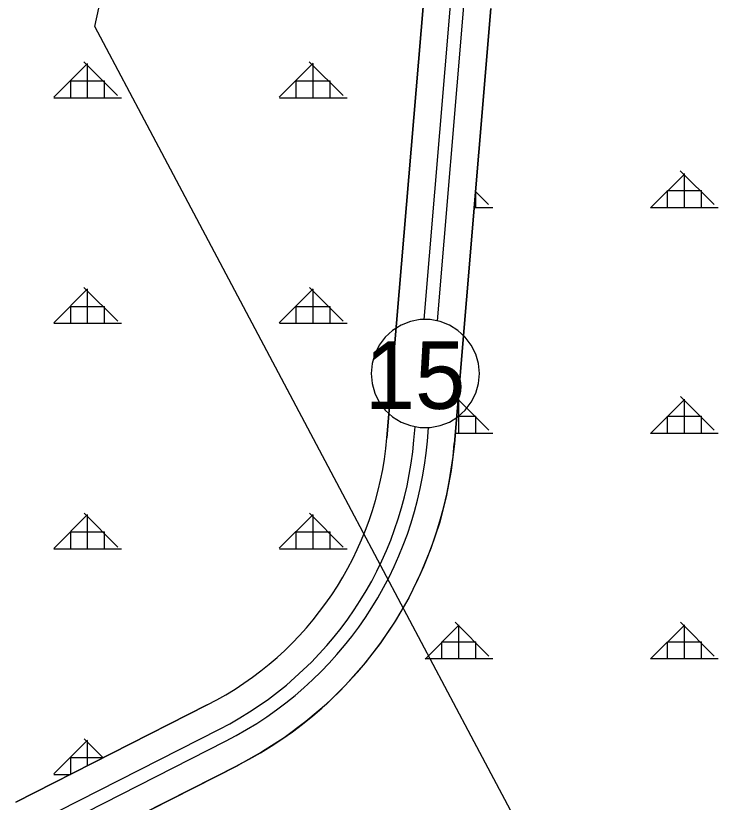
# Model space of a CAD drawing. Extents: x 410727 to 412947, y 4463506 to 4466382.
# Drawn here: x 411456.4 to 411612.1, y 4464491.3 to 4464665.6 of the extents above; entities that cross this region are included whole.
import ezdxf

# ---------------------------------------------------------------- set-up
doc = ezdxf.new("R2010")
doc.units = 0
for name, color, linetype in [('ADAKENARI', 7, 'Continuous'), ('KALDIRIM', 7, 'Continuous'), ('KD_DAIRE', 7, 'Continuous'), ('KD_YGEN', 7, 'Continuous'), ('KDS_PL', 7, 'Continuous'), ('PL_AYA_ORMAN', 7, 'Continuous'), ('TR_ORMAN', 7, 'Continuous')]:
    doc.layers.add(name, color=color, linetype=linetype)

msp = doc.modelspace()

# ---------------------------------------------------------------- linework, layer by layer
at = {"layer": 'ADAKENARI'}
for p, q in [((411546.76, 4464668.42), (411538.66, 4464572.02)), ((411553.61, 4464570.76), (411561.7, 4464667.17)), ((411498.82, 4464512.82), (411456.36, 4464491.26)), ((411463.15, 4464477.88), (411505.61, 4464499.44))]:
    msp.add_line(p, q, dxfattribs=at)
for radius in [73.27, 73.27, 88.27, 88.27]:
    msp.add_arc((411465.64, 4464578.15), radius, 296.9217, 355.1991, dxfattribs=at)
at = {"layer": 'KALDIRIM'}
for p, q in [((411546.89, 4464598.27), (411552.74, 4464667.92)), ((411549.87, 4464597.96), (411555.73, 4464667.67)), ((411544.64, 4464571.52), (411544.89, 4464574.49)), ((411547.63, 4464571.26), (411547.88, 4464574.29)), ((411459.08, 4464485.91), (411501.54, 4464507.47)), ((411460.44, 4464483.23), (411502.89, 4464504.79))]:
    msp.add_line(p, q, dxfattribs=at)
for radius in [79.27, 79.27, 82.27, 82.27]:
    msp.add_arc((411465.64, 4464578.15), radius, 296.9217, 355.1991, dxfattribs=at)
at = {"layer": 'KD_DAIRE'}
for p, q in [((411543.87, 4464597.81), (411541.81, 4464597.01)), ((411546.05, 4464598.22), (411543.87, 4464597.81)), ((411548.26, 4464598.22), (411546.05, 4464598.22)), ((411550.44, 4464597.81), (411548.26, 4464598.22)), ((411552.5, 4464597.01), (411550.44, 4464597.81)), ((411539.92, 4464595.85), (411538.29, 4464594.35)), ((411541.81, 4464597.01), (411539.92, 4464595.85)), ((411554.39, 4464595.85), (411552.5, 4464597.01)), ((411556.02, 4464594.35), (411554.39, 4464595.85)), ((411538.29, 4464594.35), (411536.95, 4464592.59)), ((411557.36, 4464592.59), (411556.02, 4464594.35)), ((411536.95, 4464592.59), (411535.97, 4464590.6)), ((411558.34, 4464590.6), (411557.36, 4464592.59)), ((411535.97, 4464590.6), (411535.36, 4464588.47)), ((411558.95, 4464588.47), (411558.34, 4464590.6)), ((411535.36, 4464588.47), (411535.15, 4464586.27)), ((411559.15, 4464586.27), (411558.95, 4464588.47)), ((411535.15, 4464586.27), (411535.36, 4464584.06)), ((411558.95, 4464584.06), (411559.15, 4464586.27)), ((411559.15, 4464586.27), (411559.15, 4464586.27)), ((411535.36, 4464584.06), (411535.97, 4464581.93)), ((411558.34, 4464581.93), (411558.95, 4464584.06)), ((411535.97, 4464581.93), (411536.95, 4464579.95)), ((411557.36, 4464579.95), (411558.34, 4464581.93)), ((411536.95, 4464579.95), (411538.29, 4464578.19)), ((411556.02, 4464578.19), (411557.36, 4464579.95)), ((411538.29, 4464578.19), (411539.92, 4464576.69)), ((411554.39, 4464576.69), (411556.02, 4464578.19)), ((411539.92, 4464576.69), (411541.81, 4464575.53)), ((411552.5, 4464575.53), (411554.39, 4464576.69)), ((411541.81, 4464575.53), (411543.87, 4464574.73)), ((411543.87, 4464574.73), (411546.05, 4464574.32)), ((411548.26, 4464574.32), (411550.44, 4464574.73)), ((411550.44, 4464574.73), (411552.5, 4464575.53)), ((411546.05, 4464574.32), (411548.26, 4464574.32))]:
    msp.add_line(p, q, dxfattribs=at)
at = {"layer": 'KDS_PL'}
for p, q in [((411473.88, 4464663.22), (411492.79, 4464750.55)), ((411559.28, 4464502.32), (411473.88, 4464663.22)), ((411606.03, 4464414.58), (411559.28, 4464502.32))]:
    msp.add_line(p, q, dxfattribs=at)
at = {"layer": 'PL_AYA_ORMAN'}
for points in [[(411561.7, 4464667.17), (411553.61, 4464570.76), (411552.9, 4464564.82), (411551.8, 4464558.94), (411550.3, 4464553.14), (411548.41, 4464547.47), (411546.14, 4464541.93), (411543.5, 4464536.56), (411540.51, 4464531.38), (411537.17, 4464526.41), (411533.49, 4464521.68), (411529.51, 4464517.22), (411525.24, 4464513.03), (411520.69, 4464509.14), (411515.89, 4464505.57), (411510.85, 4464502.33), (411505.61, 4464499.44), (411463.15, 4464477.88)], [(411538.66, 4464572.02), (411546.76, 4464668.42)], [(411456.36, 4464491.26), (411498.82, 4464512.82)]]:
    msp.add_lwpolyline(points, dxfattribs=at)
msp.add_arc((411465.64, 4464578.15), 73.27, 296.9217, 355.1991, dxfattribs=at)
at = {"layer": 'TR_ORMAN'}
for p, q in [((411464.8, 4464647.52), (411472.3, 4464655.02)), ((411464.8, 4464647.52), (411472.3, 4464655.02)), ((411478.94, 4464647.87), (411471.44, 4464655.37)), ((411472.31, 4464647.41), (411472.31, 4464654.91)), ((411514.8, 4464647.53), (411522.29, 4464655.03)), ((411528.93, 4464647.87), (411521.43, 4464655.37)), ((411522.31, 4464647.41), (411522.31, 4464654.91)), ((411468.56, 4464647.41), (411468.56, 4464651.16)), ((411468.56, 4464651.16), (411476.06, 4464651.16)), ((411476.06, 4464647.41), (411476.06, 4464651.16)), ((411518.56, 4464647.41), (411518.56, 4464651.16)), ((411518.56, 4464651.16), (411526.06, 4464651.16)), ((411526.06, 4464647.41), (411526.06, 4464651.16)), ((411464.81, 4464647.41), (411479.81, 4464647.41)), ((411514.81, 4464647.41), (411529.81, 4464647.41)), ((411597.12, 4464622.99), (411604.62, 4464630.49)), ((411597.12, 4464622.99), (411604.62, 4464630.49)), ((411597.12, 4464622.99), (411604.62, 4464630.49)), ((411597.12, 4464622.99), (411604.62, 4464630.49)), ((411611.19, 4464623.72), (411603.69, 4464631.22)), ((411611.19, 4464623.72), (411603.69, 4464631.22)), ((411611.19, 4464623.72), (411603.69, 4464631.22)), ((411611.19, 4464623.72), (411603.69, 4464631.22)), ((411604.62, 4464623.09), (411604.62, 4464630.59)), ((411604.62, 4464623.09), (411604.62, 4464630.59)), ((411604.62, 4464623.09), (411604.62, 4464630.59)), ((411604.62, 4464623.09), (411604.62, 4464630.59)), ((411561.2, 4464623.72), (411558.3, 4464626.62)), ((411561.2, 4464623.72), (411558.3, 4464626.62)), ((411561.2, 4464623.72), (411558.3, 4464626.62)), ((411561.2, 4464623.72), (411558.3, 4464626.62)), ((411558.32, 4464626.84), (411558.37, 4464626.84)), ((411558.32, 4464626.84), (411558.37, 4464626.84)), ((411558.32, 4464626.84), (411558.37, 4464626.84)), ((411558.32, 4464626.84), (411558.37, 4464626.84)), ((411558.37, 4464623.09), (411558.37, 4464626.84)), ((411558.37, 4464623.09), (411558.37, 4464626.84)), ((411558.37, 4464623.09), (411558.37, 4464626.84)), ((411558.37, 4464623.09), (411558.37, 4464626.84)), ((411600.87, 4464623.09), (411600.87, 4464626.84)), ((411600.87, 4464626.84), (411608.37, 4464626.84)), ((411600.87, 4464623.09), (411600.87, 4464626.84)), ((411600.87, 4464626.84), (411608.37, 4464626.84)), ((411600.87, 4464623.09), (411600.87, 4464626.84)), ((411600.87, 4464626.84), (411608.37, 4464626.84)), ((411600.87, 4464623.09), (411600.87, 4464626.84)), ((411600.87, 4464626.84), (411608.37, 4464626.84)), ((411608.37, 4464623.09), (411608.37, 4464626.84)), ((411608.37, 4464623.09), (411608.37, 4464626.84)), ((411608.37, 4464623.09), (411608.37, 4464626.84)), ((411608.37, 4464623.09), (411608.37, 4464626.84)), ((411558, 4464623.09), (411562.12, 4464623.09)), ((411558, 4464623.09), (411562.12, 4464623.09)), ((411558, 4464623.09), (411562.12, 4464623.09)), ((411558, 4464623.09), (411562.12, 4464623.09)), ((411597.12, 4464623.09), (411612.12, 4464623.09)), ((411597.12, 4464623.09), (411612.12, 4464623.09)), ((411597.12, 4464623.09), (411612.12, 4464623.09)), ((411597.12, 4464623.09), (411612.12, 4464623.09)), ((411464.8, 4464597.53), (411472.3, 4464605.03)), ((411478.97, 4464597.85), (411471.47, 4464605.34)), ((411472.31, 4464597.41), (411472.31, 4464604.91)), ((411514.8, 4464597.53), (411522.29, 4464605.03)), ((411514.8, 4464597.53), (411522.29, 4464605.03)), ((411528.96, 4464597.85), (411521.46, 4464605.34)), ((411522.31, 4464597.41), (411522.31, 4464604.91)), ((411468.56, 4464597.41), (411468.56, 4464601.16)), ((411468.56, 4464601.16), (411476.06, 4464601.16)), ((411468.56, 4464601.16), (411476.06, 4464601.16)), ((411476.06, 4464597.41), (411476.06, 4464601.16)), ((411518.56, 4464597.41), (411518.56, 4464601.16)), ((411518.56, 4464601.16), (411526.06, 4464601.16)), ((411518.56, 4464601.16), (411526.06, 4464601.16)), ((411526.06, 4464597.41), (411526.06, 4464601.16)), ((411464.81, 4464597.41), (411479.81, 4464597.41)), ((411514.81, 4464597.41), (411529.81, 4464597.41)), ((411554.41, 4464580.28), (411554.62, 4464580.49)), ((411554.41, 4464580.28), (411554.62, 4464580.49)), ((411554.41, 4464580.28), (411554.62, 4464580.49)), ((411554.41, 4464580.28), (411554.62, 4464580.49)), ((411561.23, 4464573.7), (411554.43, 4464580.5)), ((411561.23, 4464573.7), (411554.43, 4464580.5)), ((411561.23, 4464573.7), (411554.43, 4464580.5)), ((411561.23, 4464573.7), (411554.43, 4464580.5)), ((411554.62, 4464573.09), (411554.62, 4464580.59)), ((411554.62, 4464573.09), (411554.62, 4464580.59)), ((411554.62, 4464573.09), (411554.62, 4464580.59)), ((411554.62, 4464573.09), (411554.62, 4464580.59)), ((411597.12, 4464573), (411604.62, 4464580.5)), ((411597.12, 4464573), (411604.62, 4464580.5)), ((411597.12, 4464573), (411604.62, 4464580.5)), ((411597.12, 4464573), (411604.62, 4464580.5)), ((411611.22, 4464573.7), (411603.72, 4464581.2)), ((411611.22, 4464573.7), (411603.72, 4464581.2)), ((411611.22, 4464573.7), (411603.72, 4464581.2)), ((411611.22, 4464573.7), (411603.72, 4464581.2)), ((411604.62, 4464573.09), (411604.62, 4464580.59)), ((411604.62, 4464573.09), (411604.62, 4464580.59)), ((411604.62, 4464573.09), (411604.62, 4464580.59)), ((411604.62, 4464573.09), (411604.62, 4464580.59)), ((411554.12, 4464576.84), (411558.37, 4464576.84)), ((411554.12, 4464576.84), (411558.37, 4464576.84)), ((411554.12, 4464576.84), (411558.37, 4464576.84)), ((411554.12, 4464576.84), (411558.37, 4464576.84)), ((411558.37, 4464573.09), (411558.37, 4464576.84)), ((411558.37, 4464573.09), (411558.37, 4464576.84)), ((411558.37, 4464573.09), (411558.37, 4464576.84)), ((411558.37, 4464573.09), (411558.37, 4464576.84)), ((411600.87, 4464573.09), (411600.87, 4464576.84)), ((411600.87, 4464576.84), (411608.37, 4464576.84)), ((411600.87, 4464573.09), (411600.87, 4464576.84)), ((411600.87, 4464576.84), (411608.37, 4464576.84)), ((411600.87, 4464573.09), (411600.87, 4464576.84)), ((411600.87, 4464576.84), (411608.37, 4464576.84)), ((411600.87, 4464573.09), (411600.87, 4464576.84)), ((411600.87, 4464576.84), (411608.37, 4464576.84)), ((411608.37, 4464573.09), (411608.37, 4464576.84)), ((411608.37, 4464573.09), (411608.37, 4464576.84)), ((411608.37, 4464573.09), (411608.37, 4464576.84)), ((411608.37, 4464573.09), (411608.37, 4464576.84)), ((411553.8, 4464573.09), (411562.12, 4464573.09)), ((411553.8, 4464573.09), (411562.12, 4464573.09)), ((411553.8, 4464573.09), (411562.12, 4464573.09)), ((411553.8, 4464573.09), (411562.12, 4464573.09)), ((411597.12, 4464573.09), (411612.12, 4464573.09)), ((411597.12, 4464573.09), (411612.12, 4464573.09)), ((411597.12, 4464573.09), (411612.12, 4464573.09)), ((411597.12, 4464573.09), (411612.12, 4464573.09)), ((411464.8, 4464547.53), (411472.3, 4464555.03)), ((411464.8, 4464547.53), (411472.3, 4464555.03)), ((411479, 4464547.82), (411471.5, 4464555.32)), ((411472.31, 4464547.41), (411472.31, 4464554.91)), ((411514.8, 4464547.54), (411522.29, 4464555.04)), ((411514.8, 4464547.54), (411522.29, 4464555.04)), ((411528.99, 4464547.82), (411521.49, 4464555.32)), ((411522.31, 4464547.41), (411522.31, 4464554.91)), ((411468.56, 4464547.41), (411468.56, 4464551.16)), ((411468.56, 4464551.16), (411476.06, 4464551.16)), ((411476.06, 4464547.41), (411476.06, 4464551.16)), ((411518.56, 4464547.41), (411518.56, 4464551.16)), ((411518.56, 4464551.16), (411526.06, 4464551.16)), ((411526.06, 4464547.41), (411526.06, 4464551.16)), ((411464.81, 4464547.41), (411479.81, 4464547.41)), ((411514.81, 4464547.41), (411529.81, 4464547.41)), ((411561.26, 4464523.67), (411553.76, 4464531.17)), ((411561.26, 4464523.67), (411553.76, 4464531.17)), ((411561.26, 4464523.67), (411553.76, 4464531.17)), ((411561.26, 4464523.67), (411553.76, 4464531.17)), ((411611.25, 4464523.67), (411603.76, 4464531.17)), ((411611.25, 4464523.67), (411603.76, 4464531.17)), ((411611.25, 4464523.67), (411603.76, 4464531.17)), ((411611.25, 4464523.67), (411603.76, 4464531.17)), ((411547.12, 4464523), (411554.62, 4464530.5)), ((411547.12, 4464523), (411554.62, 4464530.5)), ((411547.12, 4464523), (411554.62, 4464530.5)), ((411547.12, 4464523), (411554.62, 4464530.5)), ((411554.62, 4464523.09), (411554.62, 4464530.59)), ((411554.62, 4464523.09), (411554.62, 4464530.59)), ((411554.62, 4464523.09), (411554.62, 4464530.59)), ((411554.62, 4464523.09), (411554.62, 4464530.59)), ((411597.12, 4464523.01), (411604.62, 4464530.51)), ((411597.12, 4464523.01), (411604.62, 4464530.51)), ((411597.12, 4464523.01), (411604.62, 4464530.51)), ((411597.12, 4464523.01), (411604.62, 4464530.51)), ((411604.62, 4464523.09), (411604.62, 4464530.59)), ((411604.62, 4464523.09), (411604.62, 4464530.59)), ((411604.62, 4464523.09), (411604.62, 4464530.59)), ((411604.62, 4464523.09), (411604.62, 4464530.59)), ((411550.87, 4464523.09), (411550.87, 4464526.84)), ((411550.87, 4464526.84), (411558.37, 4464526.84)), ((411550.87, 4464523.09), (411550.87, 4464526.84)), ((411550.87, 4464526.84), (411558.37, 4464526.84)), ((411550.87, 4464523.09), (411550.87, 4464526.84)), ((411550.87, 4464526.84), (411558.37, 4464526.84)), ((411550.87, 4464523.09), (411550.87, 4464526.84)), ((411550.87, 4464526.84), (411558.37, 4464526.84)), ((411558.37, 4464523.09), (411558.37, 4464526.84)), ((411558.37, 4464523.09), (411558.37, 4464526.84)), ((411558.37, 4464523.09), (411558.37, 4464526.84)), ((411558.37, 4464523.09), (411558.37, 4464526.84)), ((411600.87, 4464523.09), (411600.87, 4464526.84)), ((411600.87, 4464526.84), (411608.37, 4464526.84)), ((411600.87, 4464523.09), (411600.87, 4464526.84)), ((411600.87, 4464526.84), (411608.37, 4464526.84)), ((411600.87, 4464523.09), (411600.87, 4464526.84)), ((411600.87, 4464526.84), (411608.37, 4464526.84)), ((411600.87, 4464523.09), (411600.87, 4464526.84)), ((411600.87, 4464526.84), (411608.37, 4464526.84)), ((411608.37, 4464523.09), (411608.37, 4464526.84)), ((411608.37, 4464523.09), (411608.37, 4464526.84)), ((411608.37, 4464523.09), (411608.37, 4464526.84)), ((411608.37, 4464523.09), (411608.37, 4464526.84)), ((411547.12, 4464523.09), (411562.12, 4464523.09)), ((411547.12, 4464523.09), (411562.12, 4464523.09)), ((411547.12, 4464523.09), (411562.12, 4464523.09)), ((411547.12, 4464523.09), (411562.12, 4464523.09)), ((411597.12, 4464523.09), (411612.12, 4464523.09)), ((411597.12, 4464523.09), (411612.12, 4464523.09)), ((411597.12, 4464523.09), (411612.12, 4464523.09)), ((411597.12, 4464523.09), (411612.12, 4464523.09)), ((411464.8, 4464497.54), (411472.3, 4464505.04)), ((411464.8, 4464497.54), (411472.3, 4464505.04)), ((411475.73, 4464501.09), (411471.53, 4464505.3)), ((411472.31, 4464499.36), (411472.31, 4464504.91)), ((411468.56, 4464497.45), (411468.56, 4464501.16)), ((411468.56, 4464501.16), (411475.86, 4464501.16)), ((411464.81, 4464497.41), (411468.48, 4464497.41))]:
    msp.add_line(p, q, dxfattribs=at)

# ---------------------------------------------------------------- texts
at = {"layer": 'KD_YGEN'}
msp.add_text('15', height=15, dxfattribs=at).set_placement((411533.74, 4464578.44))

doc.saveas('drawing.dxf')
